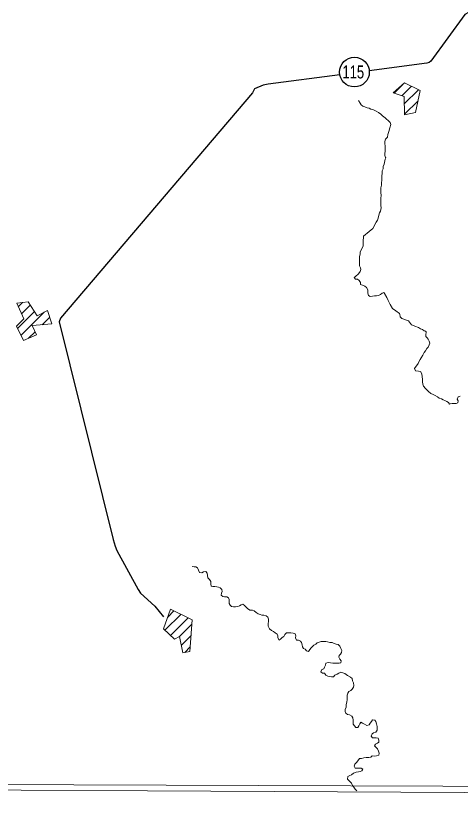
# Model space of a CAD drawing. Extents: x 553962 to 842807, y 8883888 to 9032388.
# Drawn here: x 611216 to 613616, y 8898711 to 8902976 of the extents above; entities that cross this region are included whole.
import ezdxf
from ezdxf.enums import TextEntityAlignment as Align

# ---------------------------------------------------------------- set-up
doc = ezdxf.new("R2010")
doc.units = 0
doc.header["$LTSCALE"] = 200
doc.layers.add('6', color=7, linetype='Continuous', lineweight=13)

msp = doc.modelspace()

# ---------------------------------------------------------------- linework, layer by layer
at = {"layer": '6'}
for p, q in [((613258.9, 8902557.5), (613307.3, 8902605.9)), ((613301.4, 8902543.4), (613353.5, 8902595.5)), ((613314.5, 8902500), (613391.6, 8902577)), ((613315.6, 8902444.5), (613388.7, 8902517.5)), ((611230.3, 8901404.8), (611252.2, 8901426.7)), ((611226.5, 8901287.9), (611316.8, 8901378.2)), ((611248, 8901365.9), (611294.8, 8901412.8)), ((611245.1, 8901249.9), (611370.1, 8901374.9)), ((611358.8, 8901307.1), (611399.5, 8901347.8)), ((611285.4, 8901233.7), (611320.5, 8901268.7)), ((613558.2, 8900878.2), (613557.9, 8900877)), ((612037, 8899727.6), (612070.7, 8899761.3)), ((612022, 8899656), (612108.6, 8899742.6)), ((612051.1, 8899628.6), (612146.6, 8899724)), ((612101.1, 8899622), (612167.9, 8899688.8)), ((612110.5, 8899574.8), (612163.2, 8899627.5)), ((612129.1, 8899536.8), (612158.5, 8899566.2))]:
    msp.add_line(p, q, dxfattribs=at)
for points in [[(618535.2, 8909853.3), (607574.3, 8909890.7), (607543.3, 8898835.3), (618504.2, 8898795.8)], [(613253.6, 8902559.2), (613316.1, 8902613.6), (613400.9, 8902572.5), (613374.3, 8902452.9), (613315.7, 8902442), (613313.8, 8902539.4)], [(611222.2, 8901422.7), (611283.2, 8901431), (611331.4, 8901355.2), (611388, 8901384.1), (611411, 8901311.7), (611304.4, 8901302.2), (611328.1, 8901252.8), (611258.8, 8901221.7), (611220.8, 8901299.8), (611260, 8901339.5)], [(612052.6, 8899770.2), (612169.7, 8899712.7), (612156.6, 8899541.5), (612118.4, 8899535), (612101, 8899622.7), (612072.7, 8899608.2), (612013.7, 8899663.8)]]:
    msp.add_lwpolyline(points, close=True, dxfattribs=at)
at = {"layer": '6', "lineweight": 25}
for points in [[(614884.3, 8904031.6), (614289.5, 8903510.2), (613661, 8902994.8), (613641.6, 8902983.7), (613458.3, 8902730.3), (613448.1, 8902723.2), (613436.9, 8902720.2), (613124.7, 8902678.9)], [(612965.8, 8902657.9), (612578.6, 8902606.6), (612553.1, 8902601.6), (612506.2, 8902581.3), (612494.9, 8902560.9), (611458.3, 8901343.3), (611451.1, 8901322.9), (611742.2, 8900146.7), (611753.3, 8900110), (611761.3, 8900086.6), (611876.7, 8899876.5), (611889.9, 8899857.1), (611968.1, 8899786.6), (612014.2, 8899728.6)]]:
    msp.add_lwpolyline(points, dxfattribs=at)
at = {"layer": '6'}
for points in [[(613067.8, 8902517.8), (613076.8, 8902504.5), (613080.8, 8902495.3), (613091, 8902488.1), (613102.1, 8902483.9), (613113.3, 8902479.8), (613124.5, 8902476.7), (613134.6, 8902471.5), (613147.8, 8902467.4), (613162, 8902460.2), (613175.2, 8902452.9), (613187.3, 8902444.7), (613197.4, 8902436.5), (613210.6, 8902425.2), (613218.7, 8902418.1), (613227.7, 8902409.8), (613238.9, 8902399.6), (613241.8, 8902388.4), (613236.6, 8902370.1), (613231.4, 8902351.8), (613226.2, 8902335.5), (613223.1, 8902321.3), (613212.8, 8902310.1), (613208.7, 8902296.9), (613208.6, 8902286.7), (613210.5, 8902272.5), (613210.5, 8902262.3), (613210.3, 8902245), (613210.2, 8902232.7), (613210.2, 8902220.5), (613213.1, 8902210.3), (613215.1, 8902208.5)], [(613214.9, 8902208.8), (613211.4, 8902200.8), (613205.1, 8902175.3), (613200.9, 8902162.1), (613199.8, 8902149.9), (613195.7, 8902138.7), (613195.6, 8902128.6), (613192.4, 8902108.2), (613192.3, 8902087.8), (613191.2, 8902074.6), (613191.1, 8902061.3), (613187.9, 8902046.1), (613187.8, 8902034.9), (613187.8, 8902023.7), (613188.9, 8902003.7), (613187.6, 8901993.1), (613187.5, 8901980.9), (613187.4, 8901965.6), (613188.3, 8901951.4), (613189.2, 8901939.2), (613185.5, 8901921), (613180.9, 8901911.7), (613176.7, 8901899.5), (613173.6, 8901882.2), (613169.4, 8901872.1), (613162.2, 8901861.9), (613144.8, 8901826.3), (613125.2, 8901810.6), (613093.6, 8901785.9), (613093.5, 8901775.8), (613092.4, 8901763.5), (613092.3, 8901753.4), (613092.2, 8901743.2), (613092.2, 8901730.9), (613083.9, 8901714.7), (613076.7, 8901698.5), (613075.6, 8901688.3), (613072.5, 8901676.1), (613072.4, 8901663.9), (613072.2, 8901647.6), (613072.2, 8901635.3), (613072.1, 8901625.2), (613077.1, 8901614.9), (613080.1, 8901604.7), (613077, 8901594.6), (613067.7, 8901581.4), (613051.4, 8901568.2), (613043.2, 8901562.2), (613050.2, 8901554), (613062.5, 8901553.9), (613071.6, 8901546.7), (613077.6, 8901534.5), (613078.5, 8901524.3), (613088.7, 8901520.2), (613100.8, 8901515), (613111, 8901508.8), (613117, 8901495.5), (613116.8, 8901478.2), (613120.8, 8901464.9), (613131, 8901459.8), (613143.2, 8901460.7), (613153.4, 8901463.7), (613164.6, 8901463.7), (613175.8, 8901464.6), (613186, 8901470.7), (613194.2, 8901476.7), (613203.3, 8901480.7)], [(613203.3, 8901480.7), (613207.5, 8901475.3), (613220.8, 8901455), (613227, 8901438.8), (613237.3, 8901416.4), (613250.6, 8901395.1), (613268, 8901382.9), (613288.8, 8901367.7)], [(613288.8, 8901367.7), (613291.1, 8901363.5), (613291.6, 8901350.4), (613301.8, 8901340.3), (613337.5, 8901327.3), (613352.9, 8901307), (613358, 8901304), (613372.2, 8901300), (613390.6, 8901292.9), (613402.8, 8901284.9)], [(613369.1, 8901070.7), (613389.4, 8901097.2), (613393.5, 8901107.3), (613400.7, 8901118.5), (613405.9, 8901127.6), (613415.1, 8901141.8), (613422.3, 8901156.1), (613428.5, 8901166.2), (613436.8, 8901178.4), (613442.9, 8901186.5), (613449.1, 8901197.7), (613452.2, 8901207.8), (613449.2, 8901219), (613444.2, 8901228.2), (613438.2, 8901236.4), (613431.1, 8901243.6), (613431.2, 8901254.8), (613432.3, 8901265), (613432.3, 8901265)], [(613402.8, 8901284.9), (613412.2, 8901280.8), (613421.3, 8901273.6), (613429.4, 8901273), (613432.2, 8901268.8), (613432.3, 8901265)], [(613557.9, 8900877), (613552.9, 8900886.2), (613543.8, 8900891.3), (613533.6, 8900897.5), (613524.5, 8900901.7), (613515.4, 8900906.8), (613503.2, 8900910.9), (613494.1, 8900917.1), (613480.9, 8900925.3), (613469.8, 8900930.5), (613458.6, 8900934.7), (613445.5, 8900945.9), (613428.3, 8900962.3), (613418.2, 8900974.6), (613415.3, 8900985.9), (613413.3, 8900999.1), (613412.4, 8901013.4), (613411.5, 8901025.6), (613408.5, 8901040.9), (613401.5, 8901054.2), (613390.3, 8901055.3), (613375.1, 8901058.4), (613369.1, 8901070.7), (613369.1, 8901072), (613369.1, 8901070.7)], [(613617, 8900920.4), (613605.8, 8900917.4), (613600.6, 8900905.2), (613605.6, 8900896), (613604.5, 8900885.8), (613595.3, 8900881.8), (613584.1, 8900880.9), (613573, 8900880.9), (613562.8, 8900880), (613558.2, 8900878.2)], [(612169.4, 8900000.7), (612179.1, 8899998.2), (612189.2, 8899998.2), (612198.4, 8899993), (612202.4, 8899980.8), (612208.4, 8899967.5), (612220.6, 8899966.4), (612230.8, 8899972.4), (612242, 8899974.4), (612249, 8899964.2), (612251, 8899951.9), (612254, 8899938.7), (612263.1, 8899930.5), (612269.1, 8899919.2), (612269, 8899907), (612270.9, 8899894.8), (612281.1, 8899892.7), (612291.3, 8899892.6), (612301.4, 8899891.5), (612311.6, 8899889.4), (612320.7, 8899885.3), (612328.8, 8899877.1), (612330.8, 8899865.9), (612326.6, 8899855.7), (612325.5, 8899845.5), (612333.6, 8899839.3), (612343.8, 8899836.2), (612356, 8899836.2), (612365.1, 8899832), (612369.1, 8899822.8), (612369.1, 8899812.6), (612369, 8899801.4), (612374, 8899791.2), (612381.1, 8899784), (612391.2, 8899782.9), (612403.4, 8899781.8), (612414.6, 8899784.8), (612424.8, 8899787.8), (612433, 8899793.9), (612443.2, 8899796.9), (612451.3, 8899790.7), (612458.4, 8899782.5), (612468.5, 8899773.3), (612480.6, 8899765.1), (612493.8, 8899765), (612504, 8899760.8), (612514.1, 8899752.6), (612526.2, 8899745.4), (612535.4, 8899741.3), (612545.5, 8899738.2), (612556.7, 8899738.1), (612567.9, 8899733.9), (612578, 8899726.7), (612581, 8899716.5), (612580.9, 8899704.3), (612579.8, 8899692.1), (612578.7, 8899678.8), (612585.7, 8899664.5), (612597.8, 8899654.3), (612609, 8899649.1), (612617.1, 8899642.9), (612628.2, 8899634.7), (612632.2, 8899625.5), (612632.2, 8899614.3), (612638.2, 8899603.1), (612648.4, 8899609.1), (612655.6, 8899616.2), (612663.8, 8899623.3), (612669.9, 8899633.4), (612679.2, 8899642.6), (612691.4, 8899642.5), (612702.5, 8899641.4), (612713.7, 8899641.3), (612724.9, 8899637.2), (612727.9, 8899626.9), (612727.8, 8899614.7), (612732.8, 8899602.5), (612743, 8899602.4), (612753.1, 8899597.2), (612759.1, 8899589.1), (612763.1, 8899576.8), (612764.1, 8899566.6), (612770.1, 8899558.4), (612779.2, 8899553.3), (612786.3, 8899545.1), (612797.5, 8899540.9), (612804.7, 8899552.1), (612810.8, 8899561.2), (612819, 8899568.3), (612826.2, 8899575.4), (612836.4, 8899580.4), (612844.6, 8899587.5), (612854.8, 8899592.5), (612866, 8899595.5), (612877.2, 8899595.4), (612890.4, 8899595.3), (612900.6, 8899594.3), (612912.8, 8899590.1), (612925, 8899590), (612936.1, 8899584.9), (612946.3, 8899581.8)], [(612946.3, 8899581.8), (612957.4, 8899578.6), (612966.5, 8899570.4), (612972.6, 8899558.2), (612976.5, 8899546.9), (612975.5, 8899535.7), (612969.3, 8899527.6), (612962.1, 8899520.5), (612961, 8899510.3), (612966, 8899499.1), (612973.1, 8899490.9), (612971.8, 8899480.8), (612962.8, 8899477.7), (612950.6, 8899477.8), (612939.5, 8899477.9), (612929.3, 8899477.9), (612915.1, 8899480.1), (612903.9, 8899481.2), (612891.6, 8899478.2), (612888.5, 8899467), (612884.4, 8899456.8), (612880.2, 8899447.7), (612869, 8899443.7), (612863.8, 8899431.5), (612871.9, 8899424.3), (612883.1, 8899424.2), (612891.2, 8899414), (612901.3, 8899408.8), (612911.5, 8899406.7), (612921.7, 8899404.6), (612931.8, 8899404.6), (612940, 8899412.7), (612952.3, 8899419.7), (612961.5, 8899424.8), (612971.7, 8899429.8), (612981.8, 8899425.7), (612993, 8899422.5), (613007.2, 8899412.2), (613024.4, 8899403), (613033.5, 8899394.8), (613035.4, 8899382.5), (613040.4, 8899371.3), (613041.4, 8899358), (613040.3, 8899347.8), (613033.1, 8899337.7), (613024.9, 8899330.6), (613014.7, 8899324.6), (613009.5, 8899315.4), (613006.4, 8899305.3), (613005.3, 8899295.1), (613005.2, 8899280.8), (613004.1, 8899268.6), (613001, 8899252.3), (613000.9, 8899240.1), (612995.7, 8899227.9), (612994.6, 8899216.7), (612999.6, 8899207.5), (613007.7, 8899201.3), (613018.9, 8899199.2), (613031.1, 8899192), (613036.1, 8899182.8), (613038, 8899170.6), (613038, 8899158.4), (613038.9, 8899148.2), (613045, 8899140), (613053, 8899130.8), (613064.2, 8899130.7), (613069.4, 8899139.8), (613073.5, 8899151), (613079.7, 8899159.1), (613088.8, 8899155), (613098.9, 8899148.8), (613112.1, 8899141.6), (613124.3, 8899145.6), (613130.5, 8899154.7), (613136.7, 8899163.8), (613142.8, 8899172), (613155, 8899170.9), (613161.1, 8899162.7), (613165.1, 8899151.4), (613168, 8899136.1), (613167.9, 8899125.9), (613167.9, 8899115.8), (613160.7, 8899104.6), (613148.5, 8899102.7), (613140.3, 8899095.6), (613136.1, 8899083.4), (613142.2, 8899075.2), (613152.3, 8899074.1), (613162.5, 8899074), (613172.7, 8899072.9), (613176.7, 8899061.7), (613177.6, 8899051.5), (613169.4, 8899045.5), (613158.2, 8899040.4), (613154.1, 8899031.3), (613161.1, 8899024.1), (613170.2, 8899014.9), (613175.2, 8899003.7), (613179.2, 8898992.4), (613177.1, 8898981.2)], [(574695.3, 8898953.2), (596544.3, 8898870.4), (626625.7, 8898710.8)], [(613177.1, 8898981.2), (613164.9, 8898978.2), (613152.7, 8898976.3), (613141.5, 8898978.4), (613133.3, 8898971.3), (613123.1, 8898969.3), (613108.9, 8898968.4), (613095.6, 8898967.5), (613083.4, 8898963.5), (613073.2, 8898962.5), (613063, 8898951.4), (613055.8, 8898942.3), (613047.6, 8898932.1), (613043.5, 8898921), (613049.5, 8898910.7), (613059.7, 8898910.7), (613069.8, 8898910.6), (613081, 8898911.6), (613090.1, 8898906.4), (613086, 8898897.2), (613076.8, 8898893.2), (613066.6, 8898891.3), (613054.4, 8898889.3), (613040.1, 8898883.3), (613029.9, 8898875.2), (613020.7, 8898871.2), (613009.5, 8898865.2), (613008.4, 8898851.9), (613020.5, 8898839.6), (613029.6, 8898829.4), (613035.6, 8898818.1), (613042.7, 8898807.9), (613048.7, 8898797.7), (613056.8, 8898789.4), (613057.8, 8898788.4)]]:
    msp.add_lwpolyline(points, dxfattribs=at)
at = {"layer": '6', "lineweight": 25}
msp.add_circle((613045.3, 8902672.4), 80.3, dxfattribs=at)

# ---------------------------------------------------------------- texts
at = {"layer": '6', "width": 0.75}
msp.add_text('115', height=70, dxfattribs=at).set_placement((613038.9, 8902637.7), align=Align.CENTER)

doc.saveas('drawing.dxf')
